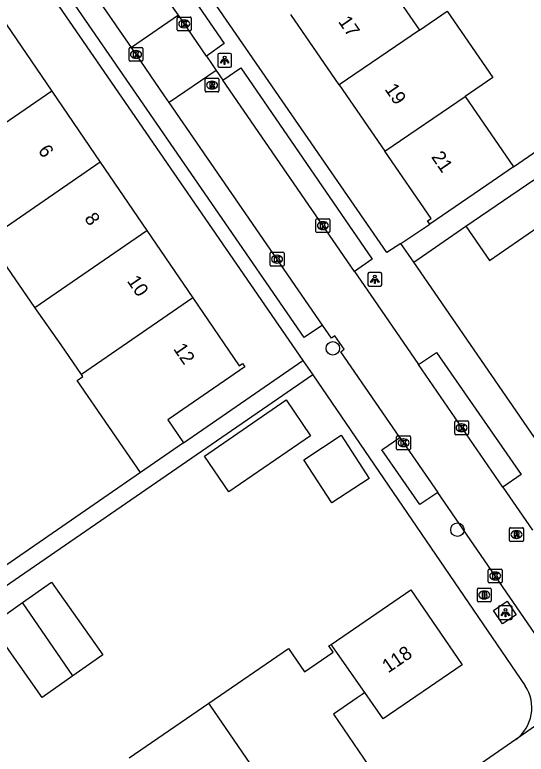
# Model space of a CAD drawing. Extents: x 157466 to 158888, y 383063 to 384677.
# Drawn here: x 158181.7 to 158218.8, y 383405.3 to 383459 of the extents above; entities that cross this region are included whole.
import ezdxf

# ---------------------------------------------------------------- set-up
doc = ezdxf.new("R2010")
doc.units = 0
for name, color, linetype in [('IMGEO_Boom', 7, 'Continuous'), ('IMGEO_Brandkraan', 7, 'Continuous'), ('IMGEO_Kolk', 7, 'Continuous'), ('IMGEO_Lichtpunt', 7, 'Continuous'), ('IMGEO_Pand', 7, 'Continuous'), ('IMGEO_Pand_nummerreeks', 7, 'Continuous'), ('IMGEO_Rijbaan_lokaal_open', 7, 'Continuous'), ('IMGEO_Rioolput', 7, 'Continuous'), ('IMGEO_Voetpad_open', 7, 'Continuous')]:
    doc.layers.add(name, color=color, linetype=linetype)

msp = doc.modelspace()

# ---------------------------------------------------------------- linework, layer by layer
at = {"layer": 'IMGEO_Boom'}
for centre in [(158204.792, 383434.74), (158213.841, 383421.571)]:
    msp.add_circle(centre, 0.489, dxfattribs=at)
at = {"layer": 'IMGEO_Brandkraan'}
for p, q in [((158215.289, 383416.407), (158215.289, 383417.259)), ((158215.364, 383417.333), (158216.216, 383417.333)), ((158215.777, 383417.113), (158215.802, 383417.113)), ((158216.29, 383417.259), (158216.29, 383416.407)), ((158215.8, 383416.553), (158215.775, 383416.553)), ((158216.216, 383416.333), (158215.364, 383416.333))]:
    msp.add_line(p, q, dxfattribs=at)
for points in [[(158215.289, 383416.407), (158215.289, 383417.259)], [(158215.364, 383417.333), (158216.216, 383417.333)], [(158216.29, 383417.259), (158216.29, 383416.407)], [(158215.637, 383417.033), (158215.637, 383416.633), (158215.85, 383416.633)], [(158215.868, 383417.033), (158215.637, 383417.033)], [(158215.816, 383416.952), (158215.762, 383416.952), (158215.762, 383416.876)], [(158215.762, 383416.876), (158215.815, 383416.876)], [(158215.824, 383416.8), (158215.762, 383416.8), (158215.762, 383416.719)], [(158215.762, 383416.719), (158215.824, 383416.719)], [(158216.216, 383416.333), (158215.364, 383416.333)]]:
    msp.add_lwpolyline(points, dxfattribs=at)
for centre, radius, start, end in [((158215.366, 383417.257), 0.0765, 91.552, 178.448), ((158215.366, 383417.257), 0.0765, 91.552, 178.448), ((158216.214, 383417.257), 0.0765, 1.552, 88.448), ((158216.214, 383417.257), 0.0765, 1.552, 88.448), ((158215.817, 383416.914), 0.0379, 267.8285, 90.9355), ((158215.825, 383416.759), 0.0404, 269.8759, 90.5077), ((158215.856, 383416.884), 0.251, 268.6676, 293.5347), ((158215.872, 383416.888), 0.145, 59.4692, 91.5367), ((158215.897, 383416.935), 0.0922, 285.5137, 58.1501), ((158215.902, 383416.743), 0.105, 301.3115, 78.989), ((158215.366, 383416.409), 0.0765, 181.552, 268.448), ((158215.366, 383416.409), 0.0765, 181.552, 268.448), ((158216.214, 383416.409), 0.0765, 271.552, 358.448), ((158216.214, 383416.409), 0.0765, 271.552, 358.448)]:
    msp.add_arc(centre, radius, start, end, dxfattribs=at)
for centre, major_axis, ratio, start_param, end_param in [((158215.776, 383416.833), (-0.387, 0.002), 0.722429, 4.712389, 7.853982), ((158215.801, 383416.833), (-0.39, 0.002), 0.717154, 1.570796, 4.712389)]:
    msp.add_ellipse(centre, major_axis=major_axis, ratio=ratio, start_param=start_param, end_param=end_param, dxfattribs=at)
at = {"layer": 'IMGEO_Kolk'}
for p, q in [((158193.495, 383457.869), (158193.495, 383458.721)), ((158193.57, 383458.795), (158194.422, 383458.795)), ((158193.983, 383458.575), (158194.008, 383458.575)), ((158194.496, 383458.721), (158194.496, 383457.869)), ((158194.006, 383458.015), (158193.981, 383458.015)), ((158194.422, 383457.795), (158193.57, 383457.795)), ((158189.995, 383455.655), (158189.995, 383456.507)), ((158190.07, 383456.581), (158190.922, 383456.581)), ((158190.483, 383456.361), (158190.508, 383456.361)), ((158190.996, 383456.507), (158190.996, 383455.655)), ((158190.506, 383455.801), (158190.481, 383455.801)), ((158190.922, 383455.581), (158190.07, 383455.581)), ((158203.568, 383443.222), (158203.568, 383444.074)), ((158203.643, 383444.148), (158204.495, 383444.148)), ((158204.056, 383443.928), (158204.081, 383443.928)), ((158204.569, 383444.074), (158204.569, 383443.222)), ((158204.495, 383443.148), (158203.643, 383443.148)), ((158204.079, 383443.368), (158204.054, 383443.368)), ((158200.245, 383440.789), (158200.245, 383441.641)), ((158200.32, 383441.715), (158201.172, 383441.715)), ((158200.733, 383441.495), (158200.758, 383441.495)), ((158201.246, 383441.641), (158201.246, 383440.789)), ((158201.172, 383440.715), (158200.32, 383440.715)), ((158200.756, 383440.935), (158200.731, 383440.935)), ((158213.723, 383429.472), (158214.575, 383429.472)), ((158213.648, 383428.546), (158213.648, 383429.398)), ((158214.136, 383429.252), (158214.161, 383429.252)), ((158214.649, 383429.398), (158214.649, 383428.546)), ((158209.503, 383428.381), (158210.355, 383428.381)), ((158214.575, 383428.472), (158213.723, 383428.472)), ((158214.159, 383428.692), (158214.134, 383428.692)), ((158209.428, 383427.455), (158209.428, 383428.307)), ((158209.916, 383428.161), (158209.941, 383428.161)), ((158210.429, 383428.307), (158210.429, 383427.455)), ((158210.355, 383427.381), (158209.503, 383427.381)), ((158209.939, 383427.601), (158209.914, 383427.601)), ((158216.159, 383418.713), (158217.011, 383418.713)), ((158216.084, 383417.787), (158216.084, 383418.639)), ((158216.572, 383418.493), (158216.597, 383418.493)), ((158217.085, 383418.639), (158217.085, 383417.787)), ((158217.011, 383417.713), (158216.159, 383417.713)), ((158216.595, 383417.933), (158216.57, 383417.933))]:
    msp.add_line(p, q, dxfattribs=at)
for points in [[(158193.495, 383457.869), (158193.495, 383458.721)], [(158193.57, 383458.795), (158194.422, 383458.795)], [(158193.816, 383458.495), (158193.939, 383458.495), (158193.939, 383458.344), (158194.069, 383458.495), (158194.233, 383458.495), (158194.087, 383458.344), (158194.24, 383458.095), (158194.088, 383458.095), (158194.003, 383458.259), (158193.939, 383458.192), (158193.939, 383458.095), (158193.816, 383458.095), (158193.816, 383458.495)], [(158194.496, 383458.721), (158194.496, 383457.869)], [(158194.422, 383457.795), (158193.57, 383457.795)], [(158189.995, 383455.655), (158189.995, 383456.507)], [(158190.07, 383456.581), (158190.922, 383456.581)], [(158190.316, 383456.281), (158190.439, 383456.281), (158190.439, 383456.13), (158190.569, 383456.281), (158190.733, 383456.281), (158190.587, 383456.13), (158190.74, 383455.881), (158190.588, 383455.881), (158190.503, 383456.045), (158190.439, 383455.978), (158190.439, 383455.881), (158190.316, 383455.881), (158190.316, 383456.281)], [(158190.996, 383456.507), (158190.996, 383455.655)], [(158190.922, 383455.581), (158190.07, 383455.581)], [(158203.568, 383443.222), (158203.568, 383444.074)], [(158203.643, 383444.148), (158204.495, 383444.148)], [(158204.569, 383444.074), (158204.569, 383443.222)], [(158203.889, 383443.848), (158204.012, 383443.848), (158204.012, 383443.697), (158204.142, 383443.848), (158204.306, 383443.848), (158204.16, 383443.697), (158204.313, 383443.448), (158204.161, 383443.448), (158204.076, 383443.612), (158204.012, 383443.545), (158204.012, 383443.448), (158203.889, 383443.448), (158203.889, 383443.848)], [(158204.495, 383443.148), (158203.643, 383443.148)], [(158200.245, 383440.789), (158200.245, 383441.641)], [(158200.32, 383441.715), (158201.172, 383441.715)], [(158200.566, 383441.415), (158200.689, 383441.415), (158200.689, 383441.264), (158200.819, 383441.415), (158200.983, 383441.415), (158200.837, 383441.264), (158200.99, 383441.015), (158200.838, 383441.015), (158200.753, 383441.179), (158200.689, 383441.112), (158200.689, 383441.015), (158200.566, 383441.015), (158200.566, 383441.415)], [(158201.246, 383441.641), (158201.246, 383440.789)], [(158201.172, 383440.715), (158200.32, 383440.715)], [(158213.723, 383429.472), (158214.575, 383429.472)], [(158213.648, 383428.546), (158213.648, 383429.398)], [(158213.969, 383429.172), (158214.092, 383429.172), (158214.092, 383429.021), (158214.222, 383429.172), (158214.386, 383429.172), (158214.24, 383429.021), (158214.393, 383428.772), (158214.241, 383428.772), (158214.156, 383428.936), (158214.092, 383428.869), (158214.092, 383428.772), (158213.969, 383428.772), (158213.969, 383429.172)], [(158214.649, 383429.398), (158214.649, 383428.546)], [(158209.503, 383428.381), (158210.355, 383428.381)], [(158214.575, 383428.472), (158213.723, 383428.472)], [(158209.428, 383427.455), (158209.428, 383428.307)], [(158209.749, 383428.081), (158209.872, 383428.081), (158209.872, 383427.93), (158210.002, 383428.081), (158210.166, 383428.081), (158210.02, 383427.93), (158210.173, 383427.681), (158210.021, 383427.681), (158209.936, 383427.845), (158209.872, 383427.778), (158209.872, 383427.681), (158209.749, 383427.681), (158209.749, 383428.081)], [(158210.429, 383428.307), (158210.429, 383427.455)], [(158210.355, 383427.381), (158209.503, 383427.381)], [(158216.159, 383418.713), (158217.011, 383418.713)], [(158216.084, 383417.787), (158216.084, 383418.639)], [(158216.405, 383418.413), (158216.528, 383418.413), (158216.528, 383418.262), (158216.658, 383418.413), (158216.822, 383418.413), (158216.676, 383418.262), (158216.829, 383418.013), (158216.677, 383418.013), (158216.592, 383418.177), (158216.528, 383418.11), (158216.528, 383418.013), (158216.405, 383418.013), (158216.405, 383418.413)], [(158217.085, 383418.639), (158217.085, 383417.787)], [(158217.011, 383417.713), (158216.159, 383417.713)]]:
    msp.add_lwpolyline(points, dxfattribs=at)
for centre, start, end in [((158193.572, 383458.719), 91.552, 178.448), ((158193.572, 383458.719), 91.552, 178.448), ((158194.42, 383458.719), 1.552, 88.448), ((158194.42, 383458.719), 1.552, 88.448), ((158193.572, 383457.871), 181.552, 268.448), ((158193.572, 383457.871), 181.552, 268.448), ((158194.42, 383457.871), 271.552, 358.448), ((158194.42, 383457.871), 271.552, 358.448), ((158190.072, 383456.505), 91.552, 178.448), ((158190.072, 383456.505), 91.552, 178.448), ((158190.92, 383456.505), 1.552, 88.448), ((158190.92, 383456.505), 1.552, 88.448), ((158190.072, 383455.657), 181.552, 268.448), ((158190.072, 383455.657), 181.552, 268.448), ((158190.92, 383455.657), 271.552, 358.448), ((158190.92, 383455.657), 271.552, 358.448), ((158203.645, 383444.072), 91.552, 178.448), ((158203.645, 383444.072), 91.552, 178.448), ((158204.493, 383444.072), 1.552, 88.448), ((158204.493, 383444.072), 1.552, 88.448), ((158203.645, 383443.224), 181.552, 268.448), ((158203.645, 383443.224), 181.552, 268.448), ((158204.493, 383443.224), 271.552, 358.448), ((158204.493, 383443.224), 271.552, 358.448), ((158200.322, 383441.639), 91.552, 178.448), ((158200.322, 383441.639), 91.552, 178.448), ((158201.17, 383441.639), 1.552, 88.448), ((158201.17, 383441.639), 1.552, 88.448), ((158200.322, 383440.791), 181.552, 268.448), ((158200.322, 383440.791), 181.552, 268.448), ((158201.17, 383440.791), 271.552, 358.448), ((158201.17, 383440.791), 271.552, 358.448), ((158213.725, 383429.396), 91.552, 178.448), ((158213.725, 383429.396), 91.552, 178.448), ((158214.573, 383429.396), 1.552, 88.448), ((158214.573, 383429.396), 1.552, 88.448), ((158209.505, 383428.305), 91.552, 178.448), ((158209.505, 383428.305), 91.552, 178.448), ((158210.353, 383428.305), 1.552, 88.448), ((158210.353, 383428.305), 1.552, 88.448), ((158213.725, 383428.548), 181.552, 268.448), ((158213.725, 383428.548), 181.552, 268.448), ((158214.573, 383428.548), 271.552, 358.448), ((158214.573, 383428.548), 271.552, 358.448), ((158209.505, 383427.457), 181.552, 268.448), ((158209.505, 383427.457), 181.552, 268.448), ((158210.353, 383427.457), 271.552, 358.448), ((158210.353, 383427.457), 271.552, 358.448), ((158216.161, 383418.637), 91.552, 178.448), ((158216.161, 383418.637), 91.552, 178.448), ((158217.009, 383418.637), 1.552, 88.448), ((158217.009, 383418.637), 1.552, 88.448), ((158216.161, 383417.789), 181.552, 268.448), ((158216.161, 383417.789), 181.552, 268.448), ((158217.009, 383417.789), 271.552, 358.448), ((158217.009, 383417.789), 271.552, 358.448)]:
    msp.add_arc(centre, 0.0765, start, end, dxfattribs=at)
for centre, major_axis, ratio, start_param, end_param in [((158193.982, 383458.295), (-0.387, 0.002), 0.722429, 4.712389, 7.853982), ((158194.007, 383458.295), (-0.39, 0.002), 0.717154, 1.570796, 4.712389), ((158190.482, 383456.081), (-0.387, 0.002), 0.722429, 4.712389, 7.853982), ((158190.507, 383456.081), (-0.39, 0.002), 0.717154, 1.570796, 4.712389), ((158204.055, 383443.648), (-0.387, 0.002), 0.722429, 4.712389, 7.853982), ((158204.08, 383443.648), (-0.39, 0.002), 0.717154, 1.570796, 4.712389), ((158200.732, 383441.215), (-0.387, 0.002), 0.722429, 4.712389, 7.853982), ((158200.757, 383441.215), (-0.39, 0.002), 0.717154, 1.570796, 4.712389), ((158214.135, 383428.972), (-0.387, 0.002), 0.722429, 4.712389, 7.853982), ((158214.16, 383428.972), (-0.39, 0.002), 0.717154, 1.570796, 4.712389), ((158209.915, 383427.881), (-0.387, 0.002), 0.722429, 4.712389, 7.853982), ((158209.94, 383427.881), (-0.39, 0.002), 0.717154, 1.570796, 4.712389), ((158216.571, 383418.213), (-0.387, 0.002), 0.722429, 4.712389, 7.853982), ((158216.596, 383418.213), (-0.39, 0.002), 0.717154, 1.570796, 4.712389)]:
    msp.add_ellipse(centre, major_axis=major_axis, ratio=ratio, start_param=start_param, end_param=end_param, dxfattribs=at)
at = {"layer": 'IMGEO_Lichtpunt'}
for p, q in [((158196.435, 383456.063), (158196.435, 383455.256)), ((158196.435, 383456.063), (158196.435, 383455.256)), ((158197.337, 383456.158), (158196.529, 383456.158)), ((158197.337, 383456.158), (158196.529, 383456.158)), ((158197.431, 383455.256), (158197.431, 383456.063)), ((158197.431, 383455.256), (158197.431, 383456.063)), ((158196.529, 383455.162), (158197.337, 383455.162)), ((158196.529, 383455.162), (158197.337, 383455.162)), ((158208.247, 383440.245), (158207.439, 383440.245)), ((158208.247, 383440.245), (158207.439, 383440.245)), ((158207.345, 383440.15), (158207.345, 383439.343)), ((158207.345, 383440.15), (158207.345, 383439.343)), ((158208.341, 383439.343), (158208.341, 383440.15)), ((158208.341, 383439.343), (158208.341, 383440.15)), ((158207.439, 383439.249), (158208.247, 383439.249)), ((158207.439, 383439.249), (158208.247, 383439.249)), ((158217.728, 383416.049), (158216.92, 383416.049)), ((158217.728, 383416.049), (158216.92, 383416.049)), ((158216.826, 383415.954), (158216.826, 383415.147)), ((158216.826, 383415.954), (158216.826, 383415.147)), ((158217.822, 383415.147), (158217.822, 383415.954)), ((158217.822, 383415.147), (158217.822, 383415.954)), ((158216.92, 383415.053), (158217.728, 383415.053)), ((158216.92, 383415.053), (158217.728, 383415.053))]:
    msp.add_line(p, q, dxfattribs=at)
for points in [[(158196.809, 383455.727), (158196.848, 383455.699), (158196.66, 383455.437), (158196.622, 383455.464), (158196.809, 383455.727)], [(158197.021, 383455.699), (158197.059, 383455.726), (158197.246, 383455.464), (158197.207, 383455.436), (158197.021, 383455.699)], [(158196.911, 383455.679), (158196.958, 383455.679), (158196.958, 383455.357), (158196.911, 383455.357), (158196.911, 383455.679)], [(158207.719, 383439.814), (158207.758, 383439.786), (158207.57, 383439.524), (158207.532, 383439.551), (158207.719, 383439.814)], [(158207.821, 383439.766), (158207.868, 383439.766), (158207.868, 383439.444), (158207.821, 383439.444), (158207.821, 383439.766)], [(158207.931, 383439.786), (158207.969, 383439.813), (158208.156, 383439.551), (158208.117, 383439.523), (158207.931, 383439.786)], [(158217.2, 383415.618), (158217.239, 383415.59), (158217.051, 383415.328), (158217.013, 383415.355), (158217.2, 383415.618)], [(158217.302, 383415.57), (158217.349, 383415.57), (158217.349, 383415.248), (158217.302, 383415.248), (158217.302, 383415.57)], [(158217.412, 383415.59), (158217.45, 383415.617), (158217.637, 383415.355), (158217.598, 383415.327), (158217.412, 383415.59)]]:
    msp.add_lwpolyline(points, dxfattribs=at)
for centre in [(158196.934, 383455.861), (158207.844, 383439.948), (158217.325, 383415.752)]:
    msp.add_circle(centre, 0.0994, dxfattribs=at)
for centre, start, end in [((158196.529, 383456.063), 90, 180), ((158196.529, 383456.063), 90, 180), ((158197.337, 383456.063), 0, 90), ((158197.337, 383456.063), 0, 90), ((158196.529, 383455.256), 180, 270), ((158196.529, 383455.256), 180, 270), ((158197.337, 383455.256), 270, 0), ((158197.337, 383455.256), 270, 360), ((158207.439, 383440.15), 90, 180), ((158207.439, 383440.15), 90, 180), ((158208.247, 383440.15), 0, 90), ((158208.247, 383440.15), 0, 90), ((158207.439, 383439.343), 180, 270), ((158207.439, 383439.343), 180, 270), ((158208.247, 383439.343), 270, 0), ((158208.247, 383439.343), 270, 360), ((158216.92, 383415.954), 90, 180), ((158216.92, 383415.954), 90, 180), ((158217.728, 383415.954), 0, 90), ((158217.728, 383415.954), 0, 90), ((158216.92, 383415.147), 180, 270), ((158216.92, 383415.147), 180, 270), ((158217.728, 383415.147), 270, 0), ((158217.728, 383415.147), 270, 360)]:
    msp.add_arc(centre, 0.0946, start, end, dxfattribs=at)
at = {"layer": 'IMGEO_Pand'}
for points in [[(158207.568, 383462.956), (158211.084, 383457.845)], [(158205.247, 383453.871), (158201.731, 383458.982)], [(158211.084, 383457.845), (158213.085, 383459.222), (158216.403, 383454.4), (158214.402, 383453.023)], [(158181.061, 383458.265), (158184.374, 383453.411)], [(158211.084, 383457.845), (158205.247, 383453.871)], [(158205.247, 383453.871), (158208.565, 383449.049)], [(158184.374, 383453.411), (158176.157, 383447.762)], [(158184.374, 383453.411), (158187.898, 383448.248)], [(158208.565, 383449.049), (158214.402, 383453.023)], [(158214.402, 383453.023), (158217.91, 383447.924)], [(158211.847, 383443.751), (158211.676, 383443.998), (158211.923, 383444.168), (158208.565, 383449.049)], [(158187.898, 383448.248), (158179.731, 383442.632)], [(158187.898, 383448.248), (158191.276, 383443.299)], [(158217.91, 383447.924), (158215.966, 383446.586), (158211.847, 383443.751)], [(158214.462, 383443.599), (158219.38, 383446.973)], [(158214.462, 383443.599), (158216.16, 383441.126), (158221.078, 383444.5), (158219.38, 383446.973)], [(158183.156, 383437.715), (158191.276, 383443.299)], [(158191.276, 383443.299), (158194.62, 383438.398)], [(158183.156, 383437.715), (158179.731, 383442.632)], [(158194.62, 383438.398), (158186.536, 383432.839)], [(158194.62, 383438.398), (158197.981, 383433.474), (158198.229, 383433.644), (158198.399, 383433.397), (158194.279, 383430.564), (158192.805, 383429.55), (158193.95, 383427.886)], [(158186.536, 383432.839), (158185.058, 383434.986), (158183.156, 383437.715)], [(158190.82, 383425.732), (158186.222, 383432.413), (158186.634, 383432.696), (158186.536, 383432.839)], [(158195.462, 383426.911), (158201.395, 383430.991), (158203.18, 383428.396), (158197.247, 383424.316), (158195.462, 383426.911)], [(158202.679, 383426.653), (158205.403, 383428.426), (158207.442, 383425.294), (158204.718, 383423.521), (158202.679, 383426.653)], [(158193.95, 383427.886), (158190.82, 383425.732)], [(158182.253, 383416.279), (158184.351, 383417.759), (158188.077, 383412.481), (158185.913, 383410.953)], [(158204.668, 383413.246), (158210.451, 383417.206), (158214.187, 383411.751), (158208.444, 383407.829), (158207.123, 383409.751)], [(158185.913, 383410.953), (158183.685, 383409.381), (158179.959, 383414.659), (158182.253, 383416.279)], [(158185.913, 383410.953), (158182.253, 383416.279)], [(158195.782, 383408.98), (158201.577, 383412.949), (158202.735, 383411.257), (158204.822, 383412.686), (158204.511, 383413.139), (158204.668, 383413.246)], [(158207.123, 383409.751), (158204.8, 383413.06), (158204.668, 383413.246)], [(158207.123, 383409.751), (158206.922, 383409.613), (158206.549, 383409.358), (158204.834, 383408.183), (158207.753, 383403.92), (158201.97, 383399.976)], [(158189.994, 383405.016), (158195.782, 383408.98)], [(158201.97, 383399.976), (158195.878, 383408.84), (158195.782, 383408.98)]]:
    msp.add_lwpolyline(points, dxfattribs=at)
at = {"layer": 'IMGEO_Rijbaan_lokaal_open'}
for points in [[(158190.158, 383456.577), (158183.916, 383465.644)], [(158193.576, 383458.921), (158192.982, 383459.787)], [(158193.576, 383458.921), (158190.158, 383456.577)], [(158195.605, 383455.96), (158193.576, 383458.921)], [(158192.908, 383452.582), (158192.573, 383453.068), (158190.158, 383456.577)], [(158195.605, 383455.96), (158195.974, 383455.42), (158196.317, 383454.92)], [(158196.317, 383454.92), (158192.908, 383452.582)], [(158196.317, 383454.92), (158196.799, 383454.215)], [(158206.359, 383440.318), (158196.799, 383454.215)], [(158204.031, 383436.425), (158192.908, 383452.582)], [(158206.359, 383440.318), (158208.036, 383437.898), (158211.025, 383433.562)], [(158209.67, 383428.27), (158205.376, 383434.496), (158205.615, 383434.676), (158204.932, 383435.655), (158204.693, 383435.487), (158204.031, 383436.425)], [(158217.139, 383424.663), (158211.025, 383433.562)], [(158209.67, 383428.27), (158212.419, 383424.284)], [(158217.139, 383424.663), (158219.284, 383421.54)], [(158222.607, 383409.496), (158220.949, 383411.903), (158220.273, 383412.883), (158212.419, 383424.284)]]:
    msp.add_lwpolyline(points, dxfattribs=at)
at = {"layer": 'IMGEO_Rioolput'}
for p, q in [((158195.52, 383453.427), (158195.52, 383454.279)), ((158195.595, 383454.353), (158196.447, 383454.353)), ((158196.008, 383454.133), (158196.033, 383454.133)), ((158196.521, 383454.279), (158196.521, 383453.427)), ((158196.031, 383453.573), (158196.006, 383453.573)), ((158196.447, 383453.353), (158195.595, 383453.353)), ((158217.631, 383420.794), (158217.631, 383421.646)), ((158217.706, 383421.72), (158218.558, 383421.72)), ((158218.119, 383421.5), (158218.144, 383421.5)), ((158218.632, 383421.646), (158218.632, 383420.794)), ((158218.142, 383420.94), (158218.117, 383420.94)), ((158218.558, 383420.72), (158217.706, 383420.72))]:
    msp.add_line(p, q, dxfattribs=at)
for points in [[(158195.52, 383453.427), (158195.52, 383454.279)], [(158195.595, 383454.353), (158196.447, 383454.353)], [(158196.521, 383454.279), (158196.521, 383453.427)], [(158196.109, 383454.051), (158195.857, 383454.053), (158195.857, 383453.653)], [(158195.857, 383453.653), (158195.981, 383453.653), (158195.981, 383453.815), (158195.992, 383453.815)], [(158196.035, 383453.972), (158195.981, 383453.972), (158195.981, 383453.891)], [(158195.981, 383453.891), (158196.033, 383453.891)], [(158196.039, 383453.786), (158196.11, 383453.653), (158196.25, 383453.653), (158196.185, 383453.779)], [(158196.447, 383453.353), (158195.595, 383453.353)], [(158217.631, 383420.794), (158217.631, 383421.646)], [(158217.706, 383421.72), (158218.558, 383421.72)], [(158218.22, 383421.418), (158217.968, 383421.42), (158217.968, 383421.02)], [(158218.632, 383421.646), (158218.632, 383420.794)], [(158217.968, 383421.02), (158218.092, 383421.02), (158218.092, 383421.182), (158218.103, 383421.182)], [(158218.146, 383421.339), (158218.092, 383421.339), (158218.092, 383421.258)], [(158218.092, 383421.258), (158218.144, 383421.258)], [(158218.15, 383421.153), (158218.221, 383421.02), (158218.361, 383421.02), (158218.296, 383421.146)], [(158218.558, 383420.72), (158217.706, 383420.72)]]:
    msp.add_lwpolyline(points, dxfattribs=at)
for centre, radius, start, end in [((158195.597, 383454.277), 0.0765, 91.552, 178.448), ((158195.597, 383454.277), 0.0765, 91.552, 178.448), ((158196.445, 383454.277), 0.0765, 1.552, 88.448), ((158196.445, 383454.277), 0.0765, 1.552, 88.448), ((158195.991, 383453.762), 0.0533, 26.0293, 88.6989), ((158196.017, 383454.08), 0.19, 274.7715, 282.9687), ((158196.041, 383453.876), 0.0964, 77.0061, 93.1865), ((158196.055, 383453.933), 0.0378, 276.6634, 79.6772), ((158196.108, 383453.941), 0.109, 350.3612, 89.416), ((158196.106, 383453.941), 0.112, 277.5842, 350.9817), ((158196.09, 383453.726), 0.108, 29.5134, 73.7905), ((158195.597, 383453.429), 0.0765, 181.552, 268.448), ((158195.597, 383453.429), 0.0765, 181.552, 268.448), ((158196.445, 383453.429), 0.0765, 271.552, 358.448), ((158196.445, 383453.429), 0.0765, 271.552, 358.448), ((158217.708, 383421.644), 0.0765, 91.552, 178.448), ((158217.708, 383421.644), 0.0765, 91.552, 178.448), ((158218.219, 383421.308), 0.109, 350.3612, 89.416), ((158218.556, 383421.644), 0.0765, 1.552, 88.448), ((158218.556, 383421.644), 0.0765, 1.552, 88.448), ((158218.102, 383421.129), 0.0533, 26.0293, 88.6989), ((158218.128, 383421.447), 0.19, 274.7715, 282.9687), ((158218.152, 383421.243), 0.0964, 77.0061, 93.1865), ((158218.166, 383421.3), 0.0378, 276.6634, 79.6772), ((158218.217, 383421.308), 0.112, 277.5842, 350.9817), ((158218.201, 383421.093), 0.108, 29.5134, 73.7905), ((158217.708, 383420.796), 0.0765, 181.552, 268.448), ((158217.708, 383420.796), 0.0765, 181.552, 268.448), ((158218.556, 383420.796), 0.0765, 271.552, 358.448), ((158218.556, 383420.796), 0.0765, 271.552, 358.448)]:
    msp.add_arc(centre, radius, start, end, dxfattribs=at)
for centre, major_axis, ratio, start_param, end_param in [((158196.007, 383453.853), (-0.387, 0.002), 0.722429, 4.712389, 7.853982), ((158196.032, 383453.853), (-0.39, 0.002), 0.717154, 1.570796, 4.712389), ((158218.118, 383421.22), (-0.387, 0.002), 0.722429, 4.712389, 7.853982), ((158218.143, 383421.22), (-0.39, 0.002), 0.717154, 1.570796, 4.712389)]:
    msp.add_ellipse(centre, major_axis=major_axis, ratio=ratio, start_param=start_param, end_param=end_param, dxfattribs=at)
at = {"layer": 'IMGEO_Voetpad_open'}
for points in [[(158180.828, 383465.523), (158202.62, 383433.853)], [(158204.031, 383436.425), (158202.722, 383435.538), (158182.597, 383464.745), (158183.916, 383465.644)], [(158209.726, 383442.354), (158208.709, 383441.691), (158194.91, 383461.721)], [(158192.982, 383459.787), (158194.277, 383460.685), (158196.9, 383456.866), (158195.605, 383455.96)], [(158217.91, 383447.924), (158230.385, 383456.51), (158228.779, 383458.932), (158228.578, 383458.799)], [(158196.799, 383454.215), (158198.1, 383455.108), (158207.66, 383441.211), (158206.359, 383440.318)], [(158209.726, 383442.354), (158211.847, 383443.751)], [(158210.664, 383440.993), (158214.462, 383443.599)], [(158210.664, 383440.993), (158209.726, 383442.354)], [(158231.603, 383415.596), (158231.384, 383415.484), (158231.156, 383415.393), (158230.921, 383415.322), (158230.68, 383415.272), (158230.437, 383415.244), (158230.191, 383415.239), (158229.946, 383415.255), (158229.703, 383415.292), (158229.465, 383415.352), (158229.233, 383415.432), (158229.009, 383415.533), (158228.795, 383415.654), (158228.593, 383415.793), (158228.404, 383415.949), (158228.229, 383416.122), (158228.071, 383416.31), (158227.93, 383416.511), (158227.586, 383416.813), (158227.333, 383416.806), (158223.297, 383422.668), (158210.664, 383440.993)], [(158211.025, 383433.562), (158212.331, 383434.447), (158218.46, 383425.571), (158217.139, 383424.663)], [(158193.95, 383427.886), (158202.62, 383433.853)], [(158202.62, 383433.853), (158203.333, 383432.817)], [(158203.333, 383432.817), (158158.917, 383402.255)], [(158203.333, 383432.817), (158218.765, 383410.247)], [(158212.419, 383424.284), (158211.104, 383423.408), (158208.351, 383427.374), (158209.67, 383428.27)], [(158190.82, 383425.732), (158180.381, 383418.548), (158177.643, 383422.493)], [(158217.445, 383416.382), (158218.115, 383415.392), (158217.127, 383414.73), (158216.458, 383415.712), (158217.445, 383416.382)], [(158222.607, 383409.496), (158218.074, 383406.338)], [(158218.074, 383406.338), (158213.992, 383403.511), (158178.3, 383379.129)]]:
    msp.add_lwpolyline(points, dxfattribs=at)
msp.add_arc((158216.38, 383408.653), 2.868, 306.1887, 33.7619, dxfattribs=at)

# ---------------------------------------------------------------- texts
at = {"layer": 'IMGEO_Pand_nummerreeks'}
for s, rotation, p in [('17', 304.5272, (158205.15, 383458.459)), ('19', 304.5262, (158208.523, 383453.556)), ('6', 304.3132, (158183.343, 383449.104)), ('21', 304.5272, (158211.909, 383448.635)), ('8', 304.3132, (158186.709, 383444.172)), ('10', 304.3132, (158189.813, 383439.624)), ('12', 304.3132, (158193.174, 383434.7)), ('118', 34.3259, (158208.807, 383411.128))]:
    msp.add_text(s, height=1, rotation=rotation, dxfattribs=at).set_placement(p)

doc.saveas('drawing.dxf')
